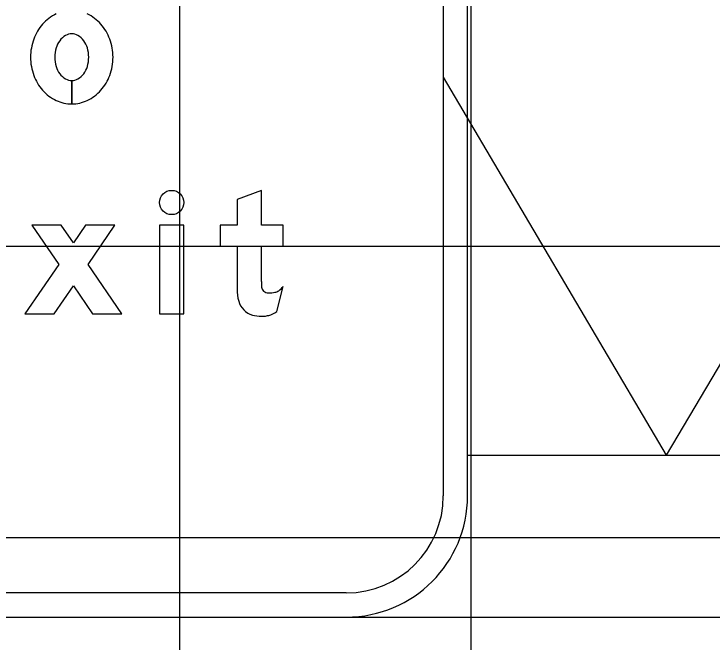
# Model space of a CAD drawing. Extents: x 2193008 to 2198143, y 1236112 to 1237864.
# Drawn here: x 2194933.721 to 2194938.514, y 1237206.39 to 1237210.7 of the extents above; entities that cross this region are included whole.
import ezdxf

# ---------------------------------------------------------------- set-up
doc = ezdxf.new("R2010")
doc.units = 0
for name, color, linetype in [('GSBWFILL', 7, 'Continuous'), ('GSCOLORFILL', 7, 'Continuous'), ('GSDIMS', 7, 'Continuous'), ('GSOUTLINE', 7, 'Continuous'), ('M-ROADS', 7, 'Continuous')]:
    doc.layers.add(name, color=color, linetype=linetype)

msp = doc.modelspace()

# ---------------------------------------------------------------- linework, layer by layer
at = {"layer": 'GSBWFILL'}
for p, q in [((2194934.1181, 1237210.2428), (2194934.1181, 1237210.0825)), ((2194934.1182, 1237210.0825), (2194934.1182, 1237210.2428)), ((2194935.5256, 1237208.6578), (2194935.5694, 1237208.8301))]:
    msp.add_line(p, q, dxfattribs=at)
msp.add_lwpolyline([(2194935.4196, 1237208.8629), (2194935.4196, 1237209.1064), (2194935.5694, 1237209.1064), (2194935.5694, 1237209.25), (2194935.4196, 1237209.25), (2194935.4196, 1237209.4894), (2194935.2531, 1237209.4262), (2194935.2531, 1237209.25), (2194935.1366, 1237209.25), (2194935.1366, 1237209.1064), (2194935.2531, 1237209.1064), (2194935.2531, 1237208.8126)], dxfattribs=at)
for points in [[(2194934.4143, 1237209.25), (2194934.2125, 1237209.25), (2194934.1292, 1237209.1285), (2194934.046, 1237209.25), (2194933.8442, 1237209.25), (2194934.0283, 1237208.9811), (2194933.7962, 1237208.6423), (2194933.998, 1237208.6423), (2194934.1292, 1237208.8338), (2194934.2604, 1237208.6423), (2194934.4622, 1237208.6423), (2194934.2301, 1237208.9811)], [(2194934.7203, 1237208.6423), (2194934.8868, 1237208.6423), (2194934.8868, 1237209.25), (2194934.7203, 1237209.25)]]:
    msp.add_lwpolyline(points, close=True, dxfattribs=at)
msp.add_circle((2194934.8036, 1237209.4061), 0.0833, dxfattribs=at)
for centre, major_axis, ratio, start_param, end_param in [((2194934.134, 1237210.4389), (0, 0.2881), 0.999998, 0.438571, 0.847388), ((2194934.1023, 1237210.4389), (0, 0.2881), 0.999998, 5.435798, 5.844614), ((2194934.1586, 1237210.4172), (0, 0.321), 0.999998, 0.847388, 1.220117), ((2194934.0777, 1237210.4172), (0, 0.321), 0.999998, 5.063069, 5.435798), ((2194934.1973, 1237210.403), (0, 0.3622), 0.999998, 1.220117, 1.570796), ((2194934.1385, 1237210.4416), (0, 0.1271), 0.999998, 0.517724, 0.942), ((2194934.1181, 1237210.4773), (0, 0.086), 0.999998, 0, 0.517724), ((2194934.1181, 1237210.4773), (0, 0.086), 0.999998, 5.765461, 6.283185), ((2194934.0978, 1237210.4416), (0, 0.1271), 0.999998, 5.341185, 5.765461), ((2194934.039, 1237210.403), (0, 0.3622), 0.999998, 4.712389, 5.063069), ((2194934.1706, 1237210.4183), (0, 0.1667), 0.999998, 0.942, 1.278197), ((2194934.0657, 1237210.4183), (0, 0.1667), 0.999998, 5.004989, 5.341185), ((2194934.2212, 1237210.403), (0, 0.2196), 0.999998, 1.278197, 1.570796), ((2194934.0151, 1237210.403), (0, 0.2196), 0.999998, 4.712389, 5.004989), ((2194934.1973, 1237210.403), (0, 0.3622), 0.999998, 1.570796, 1.921476), ((2194934.2212, 1237210.403), (0, 0.2196), 0.999998, 1.570796, 1.863396), ((2194934.0151, 1237210.403), (0, 0.2196), 0.999998, 4.419789, 4.712389), ((2194934.039, 1237210.403), (0, 0.3622), 0.999998, 4.361709, 4.712389), ((2194934.1706, 1237210.3878), (0, 0.1667), 0.999998, 1.863396, 2.199593), ((2194934.0657, 1237210.3878), (0, 0.1667), 0.999998, 4.083593, 4.419789), ((2194934.1385, 1237210.3644), (0, 0.1271), 0.999998, 2.199593, 2.623869), ((2194934.0978, 1237210.3644), (0, 0.1271), 0.999998, 3.659317, 4.083593), ((2194934.1586, 1237210.3889), (0, 0.321), 0.999998, 1.921476, 2.294205), ((2194934.1181, 1237210.3287), (0, 0.086), 0.999998, 2.623869, 3.141593), ((2194934.1181, 1237210.3287), (0, 0.086), 0.999998, 3.142077, 3.659317), ((2194934.0777, 1237210.3889), (0, 0.321), 0.999998, 3.98898, 4.361709), ((2194934.134, 1237210.3671), (0, 0.2881), 0.999998, 2.294205, 2.703022), ((2194934.1023, 1237210.3671), (0, 0.2881), 0.999998, 3.580164, 3.98898), ((2194934.1181, 1237210.3334), (0, 0.2509), 0.999998, 2.703022, 3.141593), ((2194934.1181, 1237210.3334), (0, 0.2509), 0.999998, 3.141759, 3.580164), ((2194936.4618, 1237208.8629), (0, 1.0423), 0.99999, 1.570796, 1.606005), ((2194935.5762, 1237208.8126), (0, 0.3231), 0.99999, 1.570796, 1.830698), ((2194935.4674, 1237208.8343), (0, 0.0479), 0.99999, 1.74085, 2.407828), ((2194935.4689, 1237208.836), (0, 0.0501), 0.99999, 2.407828, 3.141593), ((2194935.5027, 1237208.8512), (0, 0.0624), 0.99999, 3.310762, 3.756278), ((2194935.4599, 1237208.9118), (0, 0.1367), 0.99999, 3.756278, 4.071638), ((2194935.4689, 1237209.0488), (0, 0.2629), 0.99999, 3.141593, 3.310762), ((2194935.3947, 1237208.7643), (0, 0.1353), 0.99999, 1.830698, 2.869526), ((2194935.4142, 1237208.8215), (0, 0.1981), 0.99999, 3.427755, 3.738844), ((2194935.4196, 1237208.8536), (0, 0.228), 0.99999, 2.869526, 3.141593), ((2194935.4196, 1237208.954), (0, 0.3283), 0.99999, 3.141593, 3.205734), ((2194935.432, 1237208.7613), (0, 0.1353), 0.99999, 3.205734, 3.427755)]:
    msp.add_ellipse(centre, major_axis=major_axis, ratio=ratio, start_param=start_param, end_param=end_param, dxfattribs=at)
at = {"layer": 'GSCOLORFILL'}
for p, q in [((2194936.6688, 1237212.222), (2194936.6688, 1237207.3935)), ((2194936.8353, 1237207.3935), (2194936.8353, 1237212.222)), ((2194934.1181, 1237210.2428), (2194934.1181, 1237210.0825)), ((2194934.1182, 1237210.0825), (2194934.1182, 1237210.2428)), ((2194935.5256, 1237208.6578), (2194935.5694, 1237208.8301)), ((2194936.0028, 1237206.7275), (2194929.178, 1237206.7275)), ((2194929.178, 1237206.561), (2194936.0028, 1237206.561))]:
    msp.add_line(p, q, dxfattribs=at)
msp.add_lwpolyline([(2194935.4196, 1237208.8629), (2194935.4196, 1237209.1064), (2194935.5694, 1237209.1064), (2194935.5694, 1237209.25), (2194935.4196, 1237209.25), (2194935.4196, 1237209.4894), (2194935.2531, 1237209.4262), (2194935.2531, 1237209.25), (2194935.1366, 1237209.25), (2194935.1366, 1237209.1064), (2194935.2531, 1237209.1064), (2194935.2531, 1237208.8126)], dxfattribs=at)
for points in [[(2194934.4143, 1237209.25), (2194934.2125, 1237209.25), (2194934.1292, 1237209.1285), (2194934.046, 1237209.25), (2194933.8442, 1237209.25), (2194934.0283, 1237208.9811), (2194933.7962, 1237208.6423), (2194933.998, 1237208.6423), (2194934.1292, 1237208.8338), (2194934.2604, 1237208.6423), (2194934.4622, 1237208.6423), (2194934.2301, 1237208.9811)], [(2194934.7203, 1237208.6423), (2194934.8868, 1237208.6423), (2194934.8868, 1237209.25), (2194934.7203, 1237209.25)]]:
    msp.add_lwpolyline(points, close=True, dxfattribs=at)
msp.add_circle((2194934.8036, 1237209.4061), 0.0833, dxfattribs=at)
for radius in [0.8325, 0.666]:
    msp.add_arc((2194936.0028, 1237207.3935), radius, 270, 0, dxfattribs=at)
for centre, major_axis, ratio, start_param, end_param in [((2194934.134, 1237210.4389), (0, 0.2881), 0.999998, 0.438571, 0.847388), ((2194934.1023, 1237210.4389), (0, 0.2881), 0.999998, 5.435798, 5.844614), ((2194934.1586, 1237210.4172), (0, 0.321), 0.999998, 0.847388, 1.220117), ((2194934.0777, 1237210.4172), (0, 0.321), 0.999998, 5.063069, 5.435798), ((2194934.1973, 1237210.403), (0, 0.3622), 0.999998, 1.220117, 1.570796), ((2194934.1385, 1237210.4416), (0, 0.1271), 0.999998, 0.517724, 0.942), ((2194934.1181, 1237210.4773), (0, 0.086), 0.999998, 0, 0.517724), ((2194934.1181, 1237210.4773), (0, 0.086), 0.999998, 5.765461, 6.283185), ((2194934.0978, 1237210.4416), (0, 0.1271), 0.999998, 5.341185, 5.765461), ((2194934.039, 1237210.403), (0, 0.3622), 0.999998, 4.712389, 5.063069), ((2194934.1706, 1237210.4183), (0, 0.1667), 0.999998, 0.942, 1.278197), ((2194934.0657, 1237210.4183), (0, 0.1667), 0.999998, 5.004989, 5.341185), ((2194934.2212, 1237210.403), (0, 0.2196), 0.999998, 1.278197, 1.570796), ((2194934.0151, 1237210.403), (0, 0.2196), 0.999998, 4.712389, 5.004989), ((2194934.1973, 1237210.403), (0, 0.3622), 0.999998, 1.570796, 1.921476), ((2194934.2212, 1237210.403), (0, 0.2196), 0.999998, 1.570796, 1.863396), ((2194934.0151, 1237210.403), (0, 0.2196), 0.999998, 4.419789, 4.712389), ((2194934.039, 1237210.403), (0, 0.3622), 0.999998, 4.361709, 4.712389), ((2194934.1706, 1237210.3878), (0, 0.1667), 0.999998, 1.863396, 2.199593), ((2194934.0657, 1237210.3878), (0, 0.1667), 0.999998, 4.083593, 4.419789), ((2194934.1385, 1237210.3644), (0, 0.1271), 0.999998, 2.199593, 2.623869), ((2194934.0978, 1237210.3644), (0, 0.1271), 0.999998, 3.659317, 4.083593), ((2194934.1586, 1237210.3889), (0, 0.321), 0.999998, 1.921476, 2.294205), ((2194934.1181, 1237210.3287), (0, 0.086), 0.999998, 2.623869, 3.141593), ((2194934.1181, 1237210.3287), (0, 0.086), 0.999998, 3.142077, 3.659317), ((2194934.0777, 1237210.3889), (0, 0.321), 0.999998, 3.98898, 4.361709), ((2194934.134, 1237210.3671), (0, 0.2881), 0.999998, 2.294205, 2.703022), ((2194934.1023, 1237210.3671), (0, 0.2881), 0.999998, 3.580164, 3.98898), ((2194934.1181, 1237210.3334), (0, 0.2509), 0.999998, 2.703022, 3.141593), ((2194934.1181, 1237210.3334), (0, 0.2509), 0.999998, 3.141759, 3.580164), ((2194936.4618, 1237208.8629), (0, 1.0423), 0.99999, 1.570796, 1.606005), ((2194935.5762, 1237208.8126), (0, 0.3231), 0.99999, 1.570796, 1.830698), ((2194935.4674, 1237208.8343), (0, 0.0479), 0.99999, 1.74085, 2.407828), ((2194935.4689, 1237208.836), (0, 0.0501), 0.99999, 2.407828, 3.141593), ((2194935.5027, 1237208.8512), (0, 0.0624), 0.99999, 3.310762, 3.756278), ((2194935.4599, 1237208.9118), (0, 0.1367), 0.99999, 3.756278, 4.071638), ((2194935.4689, 1237209.0488), (0, 0.2629), 0.99999, 3.141593, 3.310762), ((2194935.3947, 1237208.7643), (0, 0.1353), 0.99999, 1.830698, 2.869526), ((2194935.4142, 1237208.8215), (0, 0.1981), 0.99999, 3.427755, 3.738844), ((2194935.4196, 1237208.8536), (0, 0.228), 0.99999, 2.869526, 3.141593), ((2194935.4196, 1237208.954), (0, 0.3283), 0.99999, 3.141593, 3.205734), ((2194935.432, 1237208.7613), (0, 0.1353), 0.99999, 3.205734, 3.427755)]:
    msp.add_ellipse(centre, major_axis=major_axis, ratio=ratio, start_param=start_param, end_param=end_param, dxfattribs=at)
at = {"layer": 'GSDIMS'}
for p, q in [((2194940.8189, 1237212.1113), (2194938.1998, 1237207.6715)), ((2194936.6688, 1237210.2667), (2194938.1998, 1237207.6715)), ((2194936.8353, 1237207.6715), (2194986.8603, 1237207.6715)), ((2194893.3603, 1237206.561), (2194936.8353, 1237206.561)), ((2194936.8353, 1237206.561), (2194986.8603, 1237206.561))]:
    msp.add_line(p, q, dxfattribs=at)
at = {"layer": 'GSOUTLINE'}
msp.add_line((2194935.5256, 1237208.6578), (2194935.5694, 1237208.8301), dxfattribs=at)
msp.add_lwpolyline([(2194935.4196, 1237208.8629), (2194935.4196, 1237209.1064), (2194935.5694, 1237209.1064), (2194935.5694, 1237209.25), (2194935.4196, 1237209.25), (2194935.4196, 1237209.4894), (2194935.2531, 1237209.4262), (2194935.2531, 1237209.25), (2194935.1366, 1237209.25), (2194935.1366, 1237209.1064), (2194935.2531, 1237209.1064), (2194935.2531, 1237208.8126)], dxfattribs=at)
for points in [[(2194934.4143, 1237209.25), (2194934.2125, 1237209.25), (2194934.1292, 1237209.1285), (2194934.046, 1237209.25), (2194933.8442, 1237209.25), (2194934.0283, 1237208.9811), (2194933.7962, 1237208.6423), (2194933.998, 1237208.6423), (2194934.1292, 1237208.8338), (2194934.2604, 1237208.6423), (2194934.4622, 1237208.6423), (2194934.2301, 1237208.9811)], [(2194934.7203, 1237208.6423), (2194934.8868, 1237208.6423), (2194934.8868, 1237209.25), (2194934.7203, 1237209.25)]]:
    msp.add_lwpolyline(points, close=True, dxfattribs=at)
msp.add_circle((2194934.8036, 1237209.4061), 0.0833, dxfattribs=at)
for centre, major_axis, ratio, start_param, end_param in [((2194934.134, 1237210.4389), (0, 0.2881), 0.999998, 0.438571, 0.847388), ((2194934.1023, 1237210.4389), (0, 0.2881), 0.999998, 5.435798, 5.844614), ((2194934.1586, 1237210.4172), (0, 0.321), 0.999998, 0.847388, 1.220117), ((2194934.0777, 1237210.4172), (0, 0.321), 0.999998, 5.063069, 5.435798), ((2194934.1973, 1237210.403), (0, 0.3622), 0.999998, 1.220117, 1.570796), ((2194934.1385, 1237210.4416), (0, 0.1271), 0.999998, 0.517724, 0.942), ((2194934.1181, 1237210.4773), (0, 0.086), 0.999998, 0, 0.517724), ((2194934.1181, 1237210.4773), (0, 0.086), 0.999998, 5.765461, 6.283185), ((2194934.0978, 1237210.4416), (0, 0.1271), 0.999998, 5.341185, 5.765461), ((2194934.039, 1237210.403), (0, 0.3622), 0.999998, 4.712389, 5.063069), ((2194934.1706, 1237210.4183), (0, 0.1667), 0.999998, 0.942, 1.278197), ((2194934.0657, 1237210.4183), (0, 0.1667), 0.999998, 5.004989, 5.341185), ((2194934.2212, 1237210.403), (0, 0.2196), 0.999998, 1.278197, 1.570796), ((2194934.0151, 1237210.403), (0, 0.2196), 0.999998, 4.712389, 5.004989), ((2194934.1973, 1237210.403), (0, 0.3622), 0.999998, 1.570796, 1.921476), ((2194934.2212, 1237210.403), (0, 0.2196), 0.999998, 1.570796, 1.863396), ((2194934.0151, 1237210.403), (0, 0.2196), 0.999998, 4.419789, 4.712389), ((2194934.039, 1237210.403), (0, 0.3622), 0.999998, 4.361709, 4.712389), ((2194934.1706, 1237210.3878), (0, 0.1667), 0.999998, 1.863396, 2.199593), ((2194934.0657, 1237210.3878), (0, 0.1667), 0.999998, 4.083593, 4.419789), ((2194934.1385, 1237210.3644), (0, 0.1271), 0.999998, 2.199593, 2.623869), ((2194934.0978, 1237210.3644), (0, 0.1271), 0.999998, 3.659317, 4.083593), ((2194934.1586, 1237210.3889), (0, 0.321), 0.999998, 1.921476, 2.294205), ((2194934.1181, 1237210.3287), (0, 0.086), 0.999998, 2.623869, 3.141593), ((2194934.1181, 1237210.3287), (0, 0.086), 0.999998, 3.141593, 3.659317), ((2194934.0777, 1237210.3889), (0, 0.321), 0.999998, 3.98898, 4.361709), ((2194934.134, 1237210.3671), (0, 0.2881), 0.999998, 2.294205, 2.703022), ((2194934.1023, 1237210.3671), (0, 0.2881), 0.999998, 3.580164, 3.98898), ((2194934.1181, 1237210.3334), (0, 0.2509), 0.999998, 2.703022, 3.141593), ((2194934.1181, 1237210.3334), (0, 0.2509), 0.999998, 3.141593, 3.580164), ((2194936.4618, 1237208.8629), (0, 1.0423), 0.99999, 1.570796, 1.606005), ((2194935.5762, 1237208.8126), (0, 0.3231), 0.99999, 1.570796, 1.830698), ((2194935.4674, 1237208.8343), (0, 0.0479), 0.99999, 1.74085, 2.407828), ((2194935.4689, 1237208.836), (0, 0.0501), 0.99999, 2.407828, 3.141593), ((2194935.5027, 1237208.8512), (0, 0.0624), 0.99999, 3.310762, 3.756278), ((2194935.4599, 1237208.9118), (0, 0.1367), 0.99999, 3.756278, 4.071638), ((2194935.4689, 1237209.0488), (0, 0.2629), 0.99999, 3.141593, 3.310762), ((2194935.3947, 1237208.7643), (0, 0.1353), 0.99999, 1.830698, 2.869526), ((2194935.4142, 1237208.8215), (0, 0.1981), 0.99999, 3.427755, 3.738844), ((2194935.4196, 1237208.8536), (0, 0.228), 0.99999, 2.869526, 3.141593), ((2194935.4196, 1237208.954), (0, 0.3283), 0.99999, 3.141593, 3.205734), ((2194935.432, 1237208.7613), (0, 0.1353), 0.99999, 3.205734, 3.427755)]:
    msp.add_ellipse(centre, major_axis=major_axis, ratio=ratio, start_param=start_param, end_param=end_param, dxfattribs=at)
at = {"layer": 'M-ROADS'}
for p, q in [((2194934.8603, 1237163.1062), (2194934.8603, 1237223.1062)), ((2194936.8603, 1237163.1062), (2194936.8603, 1237223.1062)), ((2194892.8603, 1237209.1062), (2195022.8603, 1237209.1062)), ((2194892.8603, 1237207.1062), (2195022.8603, 1237207.1062))]:
    msp.add_line(p, q, dxfattribs=at)

doc.saveas('drawing.dxf')
